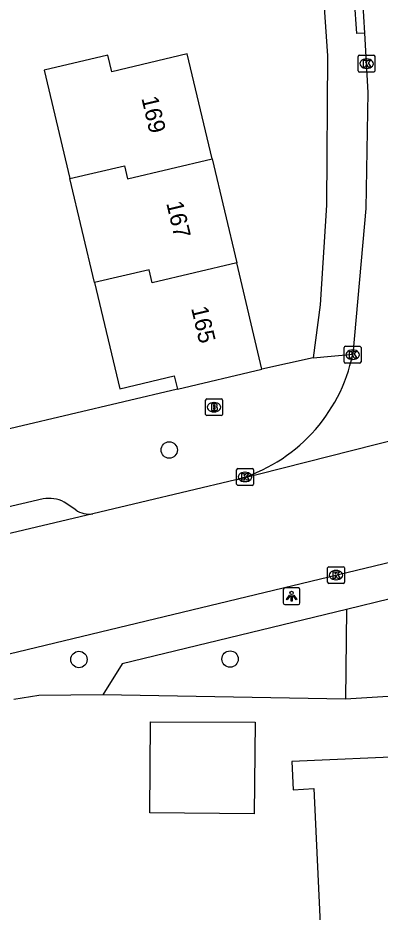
# Model space of a CAD drawing. Extents: x 162990 to 165007, y 383433 to 384336.
# Drawn here: x 164242.3 to 164263.9, y 384112.8 to 384166.2 of the extents above; entities that cross this region are included whole.
import ezdxf

# ---------------------------------------------------------------- set-up
doc = ezdxf.new("R2010")
doc.units = 0
for name, color, linetype in [('IMGEO_Boom', 7, 'Continuous'), ('IMGEO_Brandkraan', 7, 'Continuous'), ('IMGEO_Groenvoorziening', 7, 'Continuous'), ('IMGEO_Kolk', 7, 'Continuous'), ('IMGEO_Lichtpunt', 7, 'Continuous'), ('IMGEO_Pand', 7, 'Continuous'), ('IMGEO_Pand_nummerreeks', 7, 'Continuous'), ('IMGEO_Rijbaan_lokaal_open', 7, 'Continuous'), ('IMGEO_Voetpad_open', 7, 'Continuous')]:
    doc.layers.add(name, color=color, linetype=linetype)

msp = doc.modelspace()

# ---------------------------------------------------------------- linework, layer by layer
at = {"layer": 'IMGEO_Boom'}
for centre in [(164251.296, 384140.381), (164245.904, 384127.872), (164254.933, 384127.898)]:
    msp.add_circle(centre, 0.489, dxfattribs=at)
at = {"layer": 'IMGEO_Brandkraan'}
for p, q in [((164253.471, 384142.507), (164253.471, 384143.359)), ((164253.546, 384143.433), (164254.398, 384143.433)), ((164253.959, 384143.213), (164253.984, 384143.213)), ((164254.472, 384143.359), (164254.472, 384142.507)), ((164254.398, 384142.433), (164253.546, 384142.433)), ((164253.982, 384142.653), (164253.957, 384142.653))]:
    msp.add_line(p, q, dxfattribs=at)
for points in [[(164253.471, 384142.507), (164253.471, 384143.359)], [(164253.546, 384143.433), (164254.398, 384143.433)], [(164253.819, 384143.133), (164253.819, 384142.733), (164254.032, 384142.733)], [(164254.05, 384143.133), (164253.819, 384143.133)], [(164253.998, 384143.052), (164253.944, 384143.052), (164253.944, 384142.976)], [(164253.944, 384142.976), (164253.997, 384142.976)], [(164254.472, 384143.359), (164254.472, 384142.507)], [(164254.398, 384142.433), (164253.546, 384142.433)], [(164254.006, 384142.9), (164253.944, 384142.9), (164253.944, 384142.819)], [(164253.944, 384142.819), (164254.006, 384142.819)]]:
    msp.add_lwpolyline(points, dxfattribs=at)
for centre, radius, start, end in [((164253.548, 384143.357), 0.0765, 91.552, 178.448), ((164253.548, 384143.357), 0.0765, 91.552, 178.448), ((164253.999, 384143.014), 0.0379, 267.8285, 90.9355), ((164254.054, 384142.988), 0.145, 59.4692, 91.5367), ((164254.079, 384143.035), 0.0922, 285.5137, 58.1501), ((164254.084, 384142.843), 0.105, 301.3115, 78.989), ((164254.396, 384143.357), 0.0765, 1.552, 88.448), ((164254.396, 384143.357), 0.0765, 1.552, 88.448), ((164253.548, 384142.509), 0.0765, 181.552, 268.448), ((164253.548, 384142.509), 0.0765, 181.552, 268.448), ((164254.007, 384142.859), 0.0404, 269.8759, 90.5077), ((164254.038, 384142.984), 0.251, 268.6676, 293.5347), ((164254.396, 384142.509), 0.0765, 271.552, 358.448), ((164254.396, 384142.509), 0.0765, 271.552, 358.448)]:
    msp.add_arc(centre, radius, start, end, dxfattribs=at)
for centre, major_axis, ratio, start_param, end_param in [((164253.958, 384142.933), (-0.387, 0.002), 0.722429, 4.712389, 7.853982), ((164253.983, 384142.933), (-0.39, 0.002), 0.717154, 1.570796, 4.712389)]:
    msp.add_ellipse(centre, major_axis=major_axis, ratio=ratio, start_param=start_param, end_param=end_param, dxfattribs=at)
at = {"layer": 'IMGEO_Groenvoorziening'}
msp.add_lwpolyline([(164261.834, 384125.497), (164247.324, 384125.77)], dxfattribs=at)
at = {"layer": 'IMGEO_Kolk'}
for p, q in [((164262.588, 384163.021), (164262.588, 384163.873)), ((164262.663, 384163.947), (164263.515, 384163.947)), ((164263.589, 384163.873), (164263.589, 384163.021)), ((164263.076, 384163.727), (164263.101, 384163.727)), ((164263.515, 384162.947), (164262.663, 384162.947)), ((164263.099, 384163.167), (164263.074, 384163.167)), ((164261.753, 384145.644), (164261.753, 384146.496)), ((164261.828, 384146.57), (164262.68, 384146.57)), ((164262.241, 384146.35), (164262.266, 384146.35)), ((164262.754, 384146.496), (164262.754, 384145.644)), ((164262.264, 384145.79), (164262.239, 384145.79)), ((164262.68, 384145.57), (164261.828, 384145.57)), ((164255.398, 384139.27), (164256.25, 384139.27)), ((164255.323, 384138.344), (164255.323, 384139.196)), ((164255.811, 384139.05), (164255.836, 384139.05)), ((164256.324, 384139.196), (164256.324, 384138.344)), ((164256.25, 384138.27), (164255.398, 384138.27)), ((164255.834, 384138.49), (164255.809, 384138.49)), ((164260.76, 384132.485), (164260.76, 384133.337)), ((164260.835, 384133.411), (164261.687, 384133.411)), ((164261.761, 384133.337), (164261.761, 384132.485)), ((164261.248, 384133.191), (164261.273, 384133.191)), ((164261.687, 384132.411), (164260.835, 384132.411)), ((164261.271, 384132.631), (164261.246, 384132.631))]:
    msp.add_line(p, q, dxfattribs=at)
for points in [[(164262.588, 384163.021), (164262.588, 384163.873)], [(164262.663, 384163.947), (164263.515, 384163.947)], [(164263.589, 384163.873), (164263.589, 384163.021)], [(164262.909, 384163.647), (164263.032, 384163.647), (164263.032, 384163.496), (164263.162, 384163.647), (164263.326, 384163.647), (164263.18, 384163.496), (164263.333, 384163.247), (164263.181, 384163.247), (164263.096, 384163.411), (164263.032, 384163.344), (164263.032, 384163.247), (164262.909, 384163.247), (164262.909, 384163.647)], [(164263.515, 384162.947), (164262.663, 384162.947)], [(164261.753, 384145.644), (164261.753, 384146.496)], [(164261.828, 384146.57), (164262.68, 384146.57)], [(164262.074, 384146.27), (164262.197, 384146.27), (164262.197, 384146.119), (164262.327, 384146.27), (164262.491, 384146.27), (164262.345, 384146.119), (164262.498, 384145.87), (164262.346, 384145.87), (164262.261, 384146.034), (164262.197, 384145.967), (164262.197, 384145.87), (164262.074, 384145.87), (164262.074, 384146.27)], [(164262.754, 384146.496), (164262.754, 384145.644)], [(164262.68, 384145.57), (164261.828, 384145.57)], [(164255.398, 384139.27), (164256.25, 384139.27)], [(164255.323, 384138.344), (164255.323, 384139.196)], [(164255.644, 384138.97), (164255.767, 384138.97), (164255.767, 384138.819), (164255.897, 384138.97), (164256.061, 384138.97), (164255.915, 384138.819), (164256.068, 384138.57), (164255.916, 384138.57), (164255.831, 384138.734), (164255.767, 384138.667), (164255.767, 384138.57), (164255.644, 384138.57), (164255.644, 384138.97)], [(164256.324, 384139.196), (164256.324, 384138.344)], [(164256.25, 384138.27), (164255.398, 384138.27)], [(164260.76, 384132.485), (164260.76, 384133.337)], [(164260.835, 384133.411), (164261.687, 384133.411)], [(164261.761, 384133.337), (164261.761, 384132.485)], [(164261.081, 384133.111), (164261.204, 384133.111), (164261.204, 384132.96), (164261.334, 384133.111), (164261.498, 384133.111), (164261.352, 384132.96), (164261.505, 384132.711), (164261.353, 384132.711), (164261.268, 384132.875), (164261.204, 384132.808), (164261.204, 384132.711), (164261.081, 384132.711), (164261.081, 384133.111)], [(164261.687, 384132.411), (164260.835, 384132.411)]]:
    msp.add_lwpolyline(points, dxfattribs=at)
for centre, start, end in [((164262.665, 384163.871), 91.552, 178.448), ((164262.665, 384163.871), 91.552, 178.448), ((164263.513, 384163.871), 1.552, 88.448), ((164263.513, 384163.871), 1.552, 88.448), ((164262.665, 384163.023), 181.552, 268.448), ((164262.665, 384163.023), 181.552, 268.448), ((164263.513, 384163.023), 271.552, 358.448), ((164263.513, 384163.023), 271.552, 358.448), ((164261.83, 384146.494), 91.552, 178.448), ((164261.83, 384146.494), 91.552, 178.448), ((164262.678, 384146.494), 1.552, 88.448), ((164262.678, 384146.494), 1.552, 88.448), ((164261.83, 384145.646), 181.552, 268.448), ((164261.83, 384145.646), 181.552, 268.448), ((164262.678, 384145.646), 271.552, 358.448), ((164262.678, 384145.646), 271.552, 358.448), ((164255.4, 384139.194), 91.552, 178.448), ((164255.4, 384139.194), 91.552, 178.448), ((164256.248, 384139.194), 1.552, 88.448), ((164256.248, 384139.194), 1.552, 88.448), ((164255.4, 384138.346), 181.552, 268.448), ((164255.4, 384138.346), 181.552, 268.448), ((164256.248, 384138.346), 271.552, 358.448), ((164256.248, 384138.346), 271.552, 358.448), ((164260.837, 384133.335), 91.552, 178.448), ((164260.837, 384133.335), 91.552, 178.448), ((164261.685, 384133.335), 1.552, 88.448), ((164261.685, 384133.335), 1.552, 88.448), ((164260.837, 384132.487), 181.552, 268.448), ((164260.837, 384132.487), 181.552, 268.448), ((164261.685, 384132.487), 271.552, 358.448), ((164261.685, 384132.487), 271.552, 358.448)]:
    msp.add_arc(centre, 0.0765, start, end, dxfattribs=at)
for centre, major_axis, ratio, start_param, end_param in [((164263.075, 384163.447), (-0.387, 0.002), 0.722429, 4.712389, 7.853982), ((164263.1, 384163.447), (-0.39, 0.002), 0.717154, 1.570796, 4.712389), ((164262.24, 384146.07), (-0.387, 0.002), 0.722429, 4.712389, 7.853982), ((164262.265, 384146.07), (-0.39, 0.002), 0.717154, 1.570796, 4.712389), ((164255.81, 384138.77), (-0.387, 0.002), 0.722429, 4.712389, 7.853982), ((164255.835, 384138.77), (-0.39, 0.002), 0.717154, 1.570796, 4.712389), ((164261.247, 384132.911), (-0.387, 0.002), 0.722429, 4.712389, 7.853982), ((164261.272, 384132.911), (-0.39, 0.002), 0.717154, 1.570796, 4.712389)]:
    msp.add_ellipse(centre, major_axis=major_axis, ratio=ratio, start_param=start_param, end_param=end_param, dxfattribs=at)
at = {"layer": 'IMGEO_Lichtpunt'}
for p, q in [((164258.109, 384132.053), (164258.109, 384131.246)), ((164258.109, 384132.053), (164258.109, 384131.246)), ((164259.011, 384132.148), (164258.203, 384132.148)), ((164259.011, 384132.148), (164258.203, 384132.148)), ((164259.105, 384131.246), (164259.105, 384132.053)), ((164259.105, 384131.246), (164259.105, 384132.053)), ((164258.203, 384131.152), (164259.011, 384131.152)), ((164258.203, 384131.152), (164259.011, 384131.152))]:
    msp.add_line(p, q, dxfattribs=at)
for points in [[(164258.483, 384131.717), (164258.522, 384131.689), (164258.334, 384131.427), (164258.296, 384131.454), (164258.483, 384131.717)], [(164258.585, 384131.669), (164258.632, 384131.669), (164258.632, 384131.347), (164258.585, 384131.347), (164258.585, 384131.669)], [(164258.695, 384131.689), (164258.733, 384131.716), (164258.92, 384131.454), (164258.881, 384131.426), (164258.695, 384131.689)]]:
    msp.add_lwpolyline(points, dxfattribs=at)
msp.add_circle((164258.608, 384131.851), 0.0994, dxfattribs=at)
for centre, start, end in [((164258.203, 384132.053), 90, 180), ((164258.203, 384132.053), 90, 180), ((164259.011, 384132.053), 0, 90), ((164259.011, 384132.053), 0, 90), ((164258.203, 384131.246), 180, 270), ((164258.203, 384131.246), 180, 270), ((164259.011, 384131.246), 270, 0), ((164259.011, 384131.246), 270, 360)]:
    msp.add_arc(centre, 0.0946, start, end, dxfattribs=at)
at = {"layer": 'IMGEO_Pand'}
for points in [[(164253.857, 384157.769), (164252.374, 384164.028), (164247.871, 384162.961), (164247.636, 384163.953), (164243.829, 384163.051), (164245.362, 384156.583)], [(164245.362, 384156.583), (164248.623, 384157.354), (164248.808, 384156.574), (164253.857, 384157.769)], [(164253.857, 384157.769), (164255.327, 384151.562)], [(164246.833, 384150.376), (164245.362, 384156.583)], [(164255.327, 384151.562), (164250.277, 384150.367), (164250.092, 384151.147), (164246.833, 384150.376)], [(164256.831, 384145.216), (164255.327, 384151.562)], [(164246.833, 384150.376), (164248.338, 384144.028), (164251.596, 384144.801), (164251.782, 384144.02)], [(164251.782, 384144.02), (164256.831, 384145.216)], [(164250.184, 384124.156), (164256.424, 384124.135), (164256.376, 384118.655), (164250.137, 384118.709), (164250.184, 384124.156)], [(164283.675, 384123.621), (164265.806, 384123.772), (164265.886, 384122.095), (164258.612, 384121.783), (164258.701, 384120.089), (164259.932, 384120.17), (164261.204, 384092.933), (164264.201, 384093.07)]]:
    msp.add_lwpolyline(points, dxfattribs=at)
at = {"layer": 'IMGEO_Rijbaan_lokaal_open'}
for points in [[(164262.713, 384169.274), (164262.956, 384165.275)], [(164262.956, 384165.275), (164263.165, 384161.723), (164263.034, 384154.793), (164262.257, 384146.094)], [(164255.268, 384138.596), (164273.406, 384143.192)], [(164255.268, 384138.596), (164246.735, 384136.577)], [(164246.735, 384136.577), (164217.023, 384129.548)], [(164240.067, 384127.808), (164277.203, 384136.749)]]:
    msp.add_lwpolyline(points, dxfattribs=at)
msp.add_arc((164252.597, 384148.092), 9.864, 285.7083, 348.3162, dxfattribs=at)
at = {"layer": 'IMGEO_Voetpad_open'}
for points in [[(164257.107, 384188.517), (164257.94, 384184.892), (164259.844, 384174.681), (164260.314, 384170.278), (164260.746, 384163.915), (164260.697, 384154.993), (164260.321, 384149.044), (164259.897, 384145.876)], [(164262.956, 384165.275), (164262.512, 384165.244), (164262.216, 384169.24), (164262.713, 384169.274)], [(164259.897, 384145.876), (164256.831, 384145.216)], [(164259.897, 384145.876), (164262.257, 384146.094)], [(164251.782, 384144.02), (164238.943, 384140.993)], [(164243.757, 384137.462), (164154.918, 384116.675)], [(164245.712, 384136.814), (164245.026, 384137.271)], [(164264.503, 384131.486), (164261.889, 384130.853)], [(164261.889, 384130.853), (164248.487, 384127.607), (164247.324, 384125.77)], [(164261.889, 384130.853), (164261.834, 384125.497)], [(164247.324, 384125.77), (164243.514, 384125.716), (164242.012, 384125.481)], [(164264.377, 384125.656), (164261.834, 384125.497)]]:
    msp.add_lwpolyline(points, dxfattribs=at)
for centre, radius, start, end in [((164244.112, 384135.51), 1.984, 62.5696, 100.3114), ((164246.488, 384137.835), 1.282, 232.7835, 281.1291)]:
    msp.add_arc(centre, radius, start, end, dxfattribs=at)

# ---------------------------------------------------------------- texts
at = {"layer": 'IMGEO_Pand_nummerreeks'}
for s, p in [('169', (164249.629, 384161.389)), ('167', (164251.115, 384155.118)), ('165', (164252.6, 384148.848))]:
    msp.add_text(s, height=1, rotation=283.3289, dxfattribs=at).set_placement(p)

doc.saveas('drawing.dxf')
